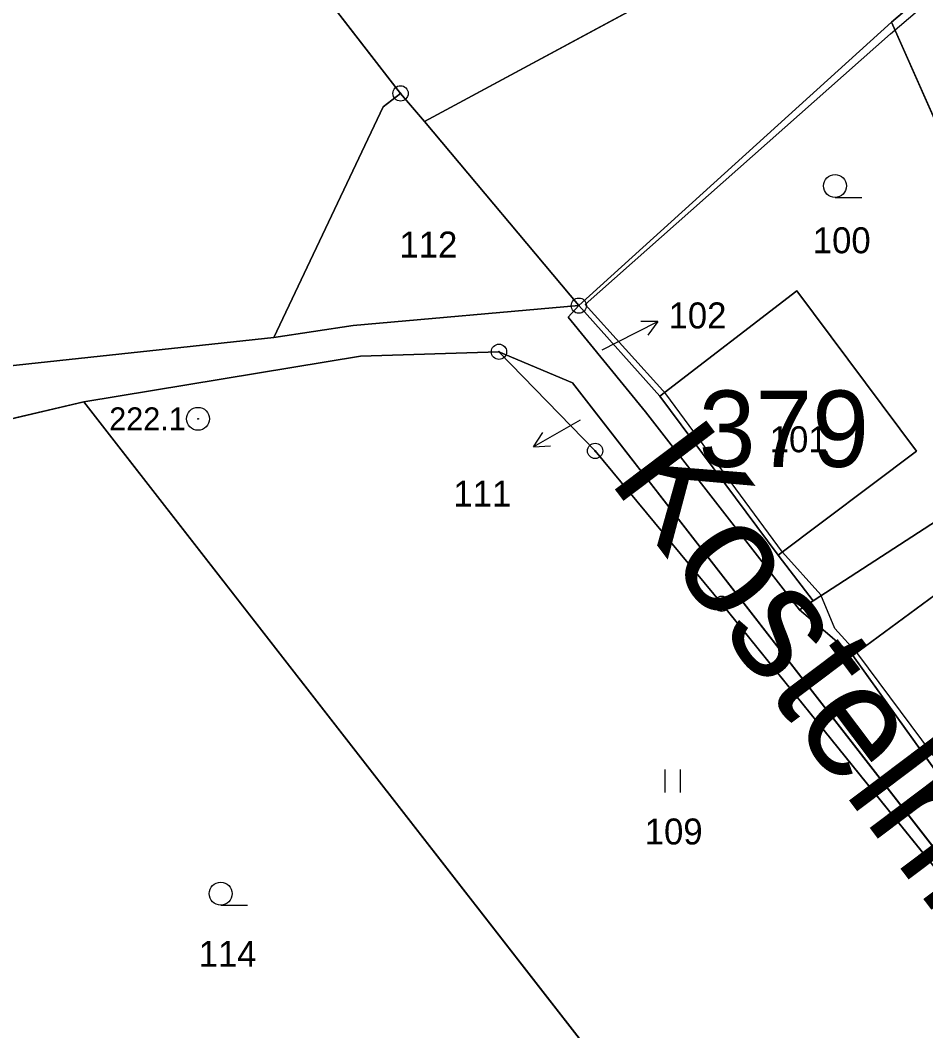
# Model space of a CAD drawing. Extents: x -689422 to -685210, y -987725 to -982160.
# Drawn here: x -687439.7 to -687380.3, y -985649.6 to -985583.5 of the extents above; entities that cross this region are included whole.
import ezdxf

# ---------------------------------------------------------------- set-up
doc = ezdxf.new("R2010")
doc.units = 0
for name, color, linetype in [('KN_Budovy', 7, 'Continuous'), ('KN_Budovy_cisla_domovni', 7, 'Continuous'), ('KN_Hranice_parcel', 7, 'Continuous'), ('KN_Hranice_parcel_vnitrni_kresba', 7, 'Continuous'), ('KN_Parcelni cisla', 7, 'Continuous'), ('KN_Parcelni cisla_sipky', 7, 'Continuous'), ('KN_Polygon parcely', 7, 'Continuous'), ('KN_Popisy_pomistni nazvy nazvy ulic', 7, 'Continuous'), ('KN_POZEMKY_OSTATNI PLOCHA', 7, 'Continuous'), ('KN_POZEMKY_TTP', 7, 'Continuous'), ('KN_POZEMKY_ZAHRADA', 7, 'Continuous'), ('KN_POZEMKY_ZASTAVENA PLOCHA', 7, 'Continuous'), ('KN_VYUZITI_17_ostatni plocha_ostatni komunikace', 7, 'Continuous'), ('KN_VYUZITI_26_ostatni plocha_jina plocha', 7, 'Continuous'), ('KN_Značky bodu BP', 7, 'Continuous'), ('KN_Značky budov', 7, 'Continuous'), ('KN_Značky kultur', 7, 'Continuous')]:
    doc.layers.add(name, color=color, linetype=linetype)

msp = doc.modelspace()

# ---------------------------------------------------------------- linework, layer by layer
at = {"layer": 'KN_Budovy'}
for points in [[(-687380.96, -985611.67), (-687388.79, -985601.17), (-687397.77, -985608.07), (-687390.01, -985618.48)], [(-687367.81, -985633.1), (-687376.21, -985620.57), (-687378.9, -985622.34), (-687379.73, -985621.08), (-687385.13, -985625.04), (-687375.5, -985638.48)]]:
    msp.add_lwpolyline(points, close=True, dxfattribs=at)
at = {"layer": 'KN_Hranice_parcel'}
for p, q in [((-687424.38, -985575.84), (-687414.76, -985588.24)), ((-687382.6, -985583.57), (-687373.58, -985575.95)), ((-687403.08, -985602.14), (-687382.6, -985583.57)), ((-687382.6, -985583.57), (-687370.68, -985610.42)), ((-687414.76, -985588.24), (-687413.2, -985590.09)), ((-687413.2, -985590.09), (-687403.08, -985602.14)), ((-687403.08, -985602.14), (-687397.77, -985608.07)), ((-687397.77, -985608.07), (-687390.01, -985618.48)), ((-687387.73, -985621.47), (-687370.68, -985610.42)), ((-687390.01, -985618.48), (-687387.73, -985621.47)), ((-687388.62, -985622.05), (-687387.73, -985621.47))]:
    msp.add_line(p, q, dxfattribs=at)
for points in [[(-687402.57, -985558.37), (-687388.37, -985576.7), (-687413.2, -985590.09)], [(-687414.76, -985588.24), (-687415.89, -985589.13), (-687423.06, -985604.23)], [(-687397.77, -985608.07), (-687388.79, -985601.17), (-687380.96, -985611.67), (-687390.01, -985618.48)], [(-687403.08, -985602.14), (-687417.86, -985603.43), (-687423.06, -985604.23)], [(-687388.62, -985622.05), (-687398.72, -985609.09), (-687403.78, -985602.9), (-687403.08, -985602.14)], [(-687423.06, -985604.23), (-687440.53, -985606.11), (-687460.07, -985611.1)], [(-687435.52, -985608.44), (-687417.38, -985605.45), (-687408.31, -985605.16)], [(-687363.17, -985659.05), (-687403.49, -985607.19), (-687408.31, -985605.16)], [(-687408.31, -985605.16), (-687402.01, -985611.65), (-687393.72, -985621.66), (-687371.29, -985649.42), (-687365.9, -985658.1), (-687365.95, -985660.48)], [(-687519.81, -985619.63), (-687514.06, -985621.39), (-687459.62, -985614.07), (-687435.52, -985608.44)], [(-687435.52, -985608.44), (-687434.45, -985609.81), (-687388.1, -985669.3)], [(-687373.9, -985640.49), (-687375.5, -985638.48), (-687385.13, -985625.04), (-687386.64, -985623.74), (-687388.62, -985622.05)]]:
    msp.add_lwpolyline(points, dxfattribs=at)
at = {"layer": 'KN_Hranice_parcel_vnitrni_kresba'}
msp.add_line((-687385.13, -985625.04), (-687379.73, -985621.08), dxfattribs=at)
msp.add_lwpolyline([(-687458.72, -985757.95), (-687446.72, -985732.73), (-687444.58, -985728.3), (-687442.15, -985724.8), (-687428.37, -985708.16), (-687410.16, -985685.87), (-687407.94, -985683.37), (-687387.8, -985669.79), (-687365.74, -985661.08), (-687360.17, -985657.86), (-687365.09, -985650.93), (-687373.31, -985640.22), (-687375.02, -985638.07), (-687384.8, -985624.93), (-687386.3, -985623.28), (-687387.23, -985621.07), (-687389.73, -985618.28), (-687397.37, -985607.92), (-687402.66, -985602.06), (-687382.66, -985584.35), (-687373.52, -985576.56)], dxfattribs=at)
at = {"layer": 'KN_Parcelni cisla_sipky'}
for p, q in [((-687400.57, -985604.54), (-687397.896, -985603.178)), ((-687397.896, -985603.178), (-687399.016, -985603.186)), ((-687397.896, -985603.178), (-687398.561, -985604.078)), ((-687401.55, -985605.04), (-687400.57, -985604.54)), ((-687403.45, -985609.89), (-687406.049, -985611.39)), ((-687402.99, -985609.63), (-687403.45, -985609.89)), ((-687406.049, -985611.39), (-687405.432, -985610.456)), ((-687406.049, -985611.39), (-687404.931, -985611.323))]:
    msp.add_line(p, q, dxfattribs=at)
at = {"layer": 'KN_Polygon parcely'}
for points in [[(-687473.4, -985568.15), (-687460.07, -985611.1), (-687440.53, -985606.11), (-687423.06, -985604.23), (-687415.89, -985589.13), (-687414.76, -985588.24), (-687424.38, -985575.84), (-687455.69, -985535.5), (-687463.89, -985552.4), (-687468.77, -985562.4)], [(-687385.56, -985549.86), (-687388.06, -985546.75), (-687402.57, -985558.37), (-687388.37, -985576.7), (-687413.2, -985590.09), (-687403.08, -985602.14), (-687382.6, -985583.57), (-687373.58, -985575.95), (-687369.57, -985574.28), (-687376.76, -985562.12)], [(-687422.72, -985574.51), (-687424.38, -985575.84), (-687414.76, -985588.24), (-687413.2, -985590.09), (-687388.37, -985576.7), (-687402.57, -985558.37)], [(-687365.83, -985619.76), (-687355.02, -985614.38), (-687359.64, -985605.17), (-687359.83, -985604.77), (-687365.91, -985592.45), (-687370.15, -985583.33), (-687373.58, -985575.95), (-687382.6, -985583.57), (-687370.68, -985610.42)], [(-687387.73, -985621.47), (-687370.68, -985610.42), (-687382.6, -985583.57), (-687403.08, -985602.14), (-687397.77, -985608.07), (-687388.79, -985601.17), (-687380.96, -985611.67), (-687390.01, -985618.48)], [(-687415.89, -985589.13), (-687423.06, -985604.23), (-687417.86, -985603.43), (-687403.08, -985602.14), (-687413.2, -985590.09), (-687414.76, -985588.24)], [(-687397.77, -985608.07), (-687390.01, -985618.48), (-687380.96, -985611.67), (-687388.79, -985601.17)], [(-687388.62, -985622.05), (-687387.73, -985621.47), (-687390.01, -985618.48), (-687397.77, -985608.07), (-687403.08, -985602.14), (-687403.78, -985602.9), (-687398.72, -985609.09)], [(-687434.45, -985609.81), (-687388.1, -985669.3), (-687365.95, -985660.48), (-687365.9, -985658.1), (-687371.29, -985649.42), (-687393.72, -985621.66), (-687402.01, -985611.65), (-687408.31, -985605.16), (-687417.38, -985605.45), (-687435.52, -985608.44)], [(-687408.31, -985605.16), (-687402.01, -985611.65), (-687393.72, -985621.66), (-687371.29, -985649.42), (-687365.9, -985658.1), (-687365.95, -985660.48), (-687363.17, -985659.05), (-687403.49, -985607.19)], [(-687482.49, -985632.96), (-687462.89, -985626.1), (-687454.32, -985636.23), (-687434.23, -985660.24), (-687415.45, -985682.48), (-687414.08, -985683.56), (-687410.36, -985685.62), (-687408.35, -985682.99), (-687388.1, -985669.3), (-687434.45, -985609.81), (-687435.52, -985608.44), (-687459.62, -985614.07), (-687514.06, -985621.39), (-687519.81, -985619.63), (-687519.83, -985625.67), (-687519.86, -985632.63), (-687510.92, -985634.36), (-687508.72, -985634.79)], [(-687371.72, -985639.02), (-687366.5, -985634.32), (-687360.54, -985630.4), (-687365.83, -985619.76), (-687370.68, -985610.42), (-687387.73, -985621.47), (-687388.62, -985622.05), (-687386.64, -985623.74), (-687385.13, -985625.04), (-687375.5, -985638.48), (-687373.9, -985640.49)]]:
    msp.add_lwpolyline(points, close=True, dxfattribs=at)
msp.add_lwpolyline([(-687459.62, -985614.07), (-687435.52, -985608.44), (-687417.38, -985605.45), (-687408.31, -985605.16), (-687403.49, -985607.19), (-687363.17, -985659.05), (-687360.63, -985657.75), (-687360.99, -985657.25), (-687365.45, -985651.12), (-687373.9, -985640.49), (-687375.5, -985638.48), (-687385.13, -985625.04), (-687386.64, -985623.74), (-687388.62, -985622.05), (-687398.72, -985609.09), (-687403.78, -985602.9), (-687403.08, -985602.14), (-687417.86, -985603.43), (-687423.06, -985604.23), (-687440.53, -985606.11)], dxfattribs=at)
at = {"layer": 'KN_POZEMKY_OSTATNI PLOCHA'}
for p, q in [((-687415.89, -985589.13), (-687414.76, -985588.24)), ((-687414.76, -985588.24), (-687413.2, -985590.09)), ((-687423.06, -985604.23), (-687415.89, -985589.13)), ((-687413.2, -985590.09), (-687403.08, -985602.14)), ((-687417.86, -985603.43), (-687403.08, -985602.14)), ((-687403.08, -985602.14), (-687417.86, -985603.43)), ((-687403.78, -985602.9), (-687403.08, -985602.14)), ((-687403.08, -985602.14), (-687403.78, -985602.9)), ((-687403.08, -985602.14), (-687397.77, -985608.07)), ((-687423.06, -985604.23), (-687417.86, -985603.43)), ((-687417.86, -985603.43), (-687423.06, -985604.23)), ((-687398.72, -985609.09), (-687403.78, -985602.9)), ((-687403.78, -985602.9), (-687398.72, -985609.09)), ((-687440.53, -985606.11), (-687423.06, -985604.23)), ((-687417.38, -985605.45), (-687435.52, -985608.44)), ((-687408.31, -985605.16), (-687417.38, -985605.45)), ((-687403.49, -985607.19), (-687408.31, -985605.16)), ((-687363.17, -985659.05), (-687403.49, -985607.19)), ((-687397.77, -985608.07), (-687390.01, -985618.48)), ((-687435.52, -985608.44), (-687459.62, -985614.07)), ((-687388.62, -985622.05), (-687398.72, -985609.09)), ((-687398.72, -985609.09), (-687388.62, -985622.05)), ((-687390.01, -985618.48), (-687387.73, -985621.47)), ((-687387.73, -985621.47), (-687388.62, -985622.05)), ((-687388.62, -985622.05), (-687386.64, -985623.74)), ((-687386.64, -985623.74), (-687385.13, -985625.04)), ((-687385.13, -985625.04), (-687375.5, -985638.48))]:
    msp.add_line(p, q, dxfattribs=at)
at = {"layer": 'KN_POZEMKY_TTP'}
for p, q in [((-687424.38, -985575.84), (-687414.76, -985588.24)), ((-687373.58, -985575.95), (-687382.6, -985583.57)), ((-687413.2, -985590.09), (-687388.37, -985576.7)), ((-687382.6, -985583.57), (-687403.08, -985602.14)), ((-687414.76, -985588.24), (-687415.89, -985589.13)), ((-687415.89, -985589.13), (-687423.06, -985604.23)), ((-687403.08, -985602.14), (-687413.2, -985590.09)), ((-687423.06, -985604.23), (-687440.53, -985606.11)), ((-687435.52, -985608.44), (-687417.38, -985605.45)), ((-687417.38, -985605.45), (-687408.31, -985605.16)), ((-687408.31, -985605.16), (-687402.01, -985611.65)), ((-687402.01, -985611.65), (-687408.31, -985605.16)), ((-687408.31, -985605.16), (-687403.49, -985607.19)), ((-687403.49, -985607.19), (-687363.17, -985659.05)), ((-687434.45, -985609.81), (-687435.52, -985608.44)), ((-687388.1, -985669.3), (-687434.45, -985609.81)), ((-687402.01, -985611.65), (-687393.72, -985621.66)), ((-687393.72, -985621.66), (-687402.01, -985611.65)), ((-687393.72, -985621.66), (-687371.29, -985649.42)), ((-687371.29, -985649.42), (-687393.72, -985621.66))]:
    msp.add_line(p, q, dxfattribs=at)
at = {"layer": 'KN_POZEMKY_ZAHRADA'}
for p, q in [((-687414.76, -985588.24), (-687424.38, -985575.84)), ((-687382.6, -985583.57), (-687373.58, -985575.95)), ((-687388.37, -985576.7), (-687413.2, -985590.09)), ((-687403.08, -985602.14), (-687382.6, -985583.57)), ((-687370.68, -985610.42), (-687382.6, -985583.57)), ((-687382.6, -985583.57), (-687370.68, -985610.42)), ((-687413.2, -985590.09), (-687414.76, -985588.24)), ((-687388.79, -985601.17), (-687397.77, -985608.07)), ((-687380.96, -985611.67), (-687388.79, -985601.17)), ((-687397.77, -985608.07), (-687403.08, -985602.14)), ((-687459.62, -985614.07), (-687435.52, -985608.44)), ((-687435.52, -985608.44), (-687434.45, -985609.81)), ((-687434.45, -985609.81), (-687388.1, -985669.3)), ((-687370.68, -985610.42), (-687387.73, -985621.47)), ((-687390.01, -985618.48), (-687380.96, -985611.67)), ((-687387.73, -985621.47), (-687390.01, -985618.48))]:
    msp.add_line(p, q, dxfattribs=at)
at = {"layer": 'KN_POZEMKY_ZASTAVENA PLOCHA'}
for p, q in [((-687397.77, -985608.07), (-687388.79, -985601.17)), ((-687388.79, -985601.17), (-687380.96, -985611.67)), ((-687390.01, -985618.48), (-687397.77, -985608.07)), ((-687387.73, -985621.47), (-687370.68, -985610.42)), ((-687380.96, -985611.67), (-687390.01, -985618.48)), ((-687388.62, -985622.05), (-687387.73, -985621.47)), ((-687386.64, -985623.74), (-687388.62, -985622.05)), ((-687385.13, -985625.04), (-687386.64, -985623.74)), ((-687375.5, -985638.48), (-687385.13, -985625.04))]:
    msp.add_line(p, q, dxfattribs=at)
at = {"layer": 'KN_VYUZITI_17_ostatni plocha_ostatni komunikace'}
for p, q in [((-687415.89, -985589.13), (-687414.76, -985588.24)), ((-687414.76, -985588.24), (-687413.2, -985590.09)), ((-687423.06, -985604.23), (-687415.89, -985589.13)), ((-687413.2, -985590.09), (-687403.08, -985602.14)), ((-687417.86, -985603.43), (-687403.08, -985602.14)), ((-687403.08, -985602.14), (-687417.86, -985603.43)), ((-687403.08, -985602.14), (-687403.78, -985602.9)), ((-687423.06, -985604.23), (-687417.86, -985603.43)), ((-687417.86, -985603.43), (-687423.06, -985604.23)), ((-687403.78, -985602.9), (-687398.72, -985609.09)), ((-687440.53, -985606.11), (-687423.06, -985604.23)), ((-687417.38, -985605.45), (-687435.52, -985608.44)), ((-687408.31, -985605.16), (-687417.38, -985605.45)), ((-687403.49, -985607.19), (-687408.31, -985605.16)), ((-687363.17, -985659.05), (-687403.49, -985607.19)), ((-687435.52, -985608.44), (-687459.62, -985614.07)), ((-687398.72, -985609.09), (-687388.62, -985622.05)), ((-687388.62, -985622.05), (-687386.64, -985623.74)), ((-687386.64, -985623.74), (-687385.13, -985625.04)), ((-687385.13, -985625.04), (-687375.5, -985638.48))]:
    msp.add_line(p, q, dxfattribs=at)
at = {"layer": 'KN_VYUZITI_26_ostatni plocha_jina plocha'}
for p, q in [((-687403.78, -985602.9), (-687403.08, -985602.14)), ((-687403.08, -985602.14), (-687397.77, -985608.07)), ((-687398.72, -985609.09), (-687403.78, -985602.9)), ((-687397.77, -985608.07), (-687390.01, -985618.48)), ((-687388.62, -985622.05), (-687398.72, -985609.09)), ((-687390.01, -985618.48), (-687387.73, -985621.47)), ((-687387.73, -985621.47), (-687388.62, -985622.05))]:
    msp.add_line(p, q, dxfattribs=at)
at = {"layer": 'KN_Značky bodu BP'}
for centre, radius in [((-687414.76, -985588.24), 0.5), ((-687414.76, -985588.24), 0.0303), ((-687403.08, -985602.14), 0.5), ((-687403.08, -985602.14), 0.0303), ((-687408.31, -985605.16), 0.5), ((-687408.31, -985605.16), 0.0303), ((-687428.03, -985609.55), 0.75), ((-687428.03, -985609.55), 0.03), ((-687402.01, -985611.65), 0.5), ((-687402.01, -985611.65), 0.0303), ((-687393.72, -985621.66), 0.5), ((-687393.72, -985621.66), 0.0303)]:
    msp.add_circle(centre, radius, dxfattribs=at)
at = {"layer": 'KN_Značky budov'}
msp.add_circle((-687389.087, -985607.929), 0.175, dxfattribs=at)
at = {"layer": 'KN_Značky kultur'}
for p, q in [((-687386.293, -985595.05), (-687384.543, -985595.05)), ((-687397.411, -985634.02), (-687397.411, -985632.52)), ((-687396.41, -985634.02), (-687396.41, -985632.52)), ((-687426.543, -985641.39), (-687424.793, -985641.39))]:
    msp.add_line(p, q, dxfattribs=at)
for centre in [(-687386.293, -985594.3), (-687426.543, -985640.64)]:
    msp.add_circle(centre, 0.75, dxfattribs=at)

# ---------------------------------------------------------------- texts
at = {"layer": 'KN_Budovy_cisla_domovni'}
msp.add_text('379', height=5, dxfattribs=at).set_placement((-687395.224, -985612.699))
at = {"layer": 'KN_Parcelni cisla'}
for s, p in [('112', (-687414.83, -985598.99)), ('100', (-687387.75, -985598.71)), ('102', (-687397.2, -985603.63)), ('101', (-687390.57, -985611.74)), ('111', (-687411.3, -985615.298)), ('109', (-687398.76, -985637.42)), ('114', (-687427.99, -985645.43))]:
    msp.add_text(s, height=1.7, dxfattribs=at).set_placement(p)
at = {"layer": 'KN_Popisy_pomistni nazvy nazvy ulic'}
msp.add_text('Kostelní vrch', height=7.5, rotation=307, dxfattribs=at).set_placement((-687401.212, -985613.518))
at = {"layer": 'KN_Značky bodu BP'}
msp.add_text('222.1', height=1.5, dxfattribs=at).set_placement((-687433.85, -985610.3))

doc.saveas('drawing.dxf')
